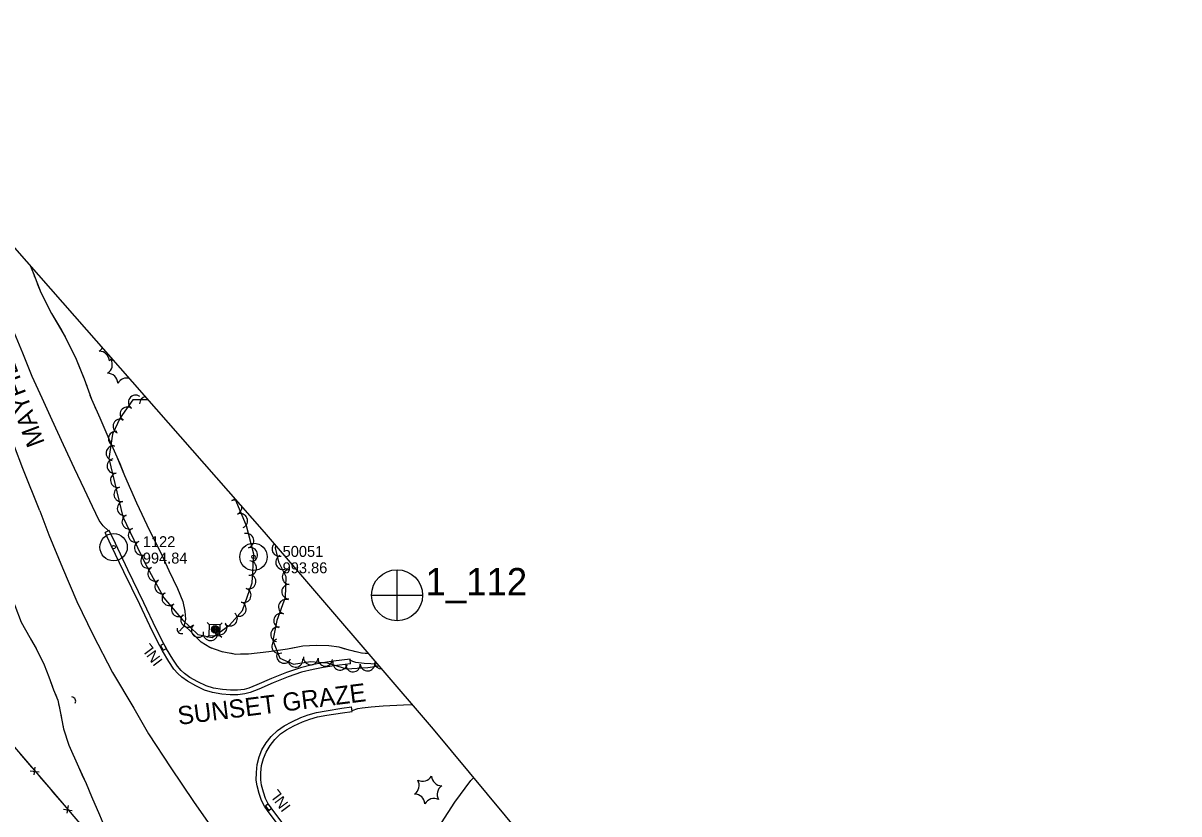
# Model space of a CAD drawing. Extents: x 353423 to 364002, y 127000 to 201942.
# Drawn here: x 357469 to 358103, y 135161 to 135595 of the extents above; entities that cross this region are included whole.
import ezdxf

# ---------------------------------------------------------------- set-up
doc = ezdxf.new("R2010")
doc.units = 0
for name, color, linetype in [('E_DTM_SlopeBottom', 7, 'Continuous'), ('E_DTM_SlopeTop', 7, 'Continuous'), ('E_FEN_Generic', 7, 'Continuous'), ('E_LAND_BrushLine', 7, 'Continuous'), ('E_RDWY_AsphConc', 7, 'Continuous'), ('E_RDWY_Gravel', 7, 'Continuous'), ('E_RW_IP', 7, 'Continuous'), ('E_SGN', 7, 'Continuous'), ('E_STRUCT_WingWall', 7, 'Continuous'), ('E_WTR_FlowLine', 7, 'Continuous')]:
    doc.layers.add(name, color=color, linetype=linetype)

msp = doc.modelspace()

# ---------------------------------------------------------------- linework, layer by layer
at = {"layer": 'E_DTM_SlopeBottom'}
for p, q in [((357475.25, 135186.72), (357474.67, 135182.53)), ((357472.68, 135184.73), (357477.56, 135184.03)), ((357490.82, 135163.59), (357495.7, 135162.88)), ((357493.39, 135165.57), (357492.8, 135161.39))]:
    msp.add_line(p, q, dxfattribs=at)
for points in [[(357545.67, 135250.88), (357547.42, 135251.84), (357545.98, 135254.47), (357544.23, 135253.51), (357545.67, 135250.88)], [(357447.21, 135217.01), (357483.92, 135174.33), (357519.83, 135132.37), (357549.54, 135096.93), (357579.24, 135062.41), (357597.79, 135040.52), (357621.03, 135013.52), (357648.32, 134981.45), (357673.52, 134950.39), (357705.77, 134910.59), (357734.92, 134872.77), (357758.85, 134841.87), (357790.03, 134802.64), (357817.81, 134767.3), (357845.11, 134732.58), (357868.77, 134701.15), (357900.84, 134659.37), (357938.33, 134610.02), (357968.56, 134569.24), (358003.7, 134521.89), (358046.03, 134465.14), (358085.2, 134412.11), (358092.67, 134402.56)], [(357466.75, 135194.3), (357473.24, 135186.75)], [(357477.53, 135181.76), (357483.92, 135174.33), (357484.91, 135173.17)], [(357484.91, 135173.17), (357491.39, 135165.61)], [(357603.55, 135162.89), (357605.14, 135164.1), (357603.33, 135166.49), (357601.74, 135165.28), (357603.55, 135162.89)]]:
    msp.add_lwpolyline(points, dxfattribs=at)
for centre, major_axis, ratio in [((357556.15, 135262.94), (-2.15, -2.29), 0.840612), ((357494.91, 135222.79), (2.45, 1.21), 0.880749)]:
    msp.add_ellipse(centre, major_axis=major_axis, ratio=ratio, start_param=5.356084, end_param=7.210314, dxfattribs=at)
at = {"layer": 'E_DTM_SlopeTop'}
for points in [[(357477.87, 135327.51), (357468.5, 135350.86), (357459.4, 135375.02), (357451.96, 135394.9), (357445.2, 135413.08), (357438.92, 135429.85), (357432.64, 135447.44), (357425.62, 135467.8), (357420.35, 135482.85), (357415.8, 135497.31), (357411.19, 135513.45), (357405.97, 135532.44), (357403.96, 135540.2)], [(357506.8, 135329.93), (357502.49, 135339.18), (357497.02, 135350.84), (357490.95, 135363.79), (357484.69, 135377.4), (357479.11, 135389.47), (357473.74, 135401.33), (357468.55, 135414.09), (357464.05, 135425.14), (357458.63, 135439.3), (357453.8, 135452.79), (357449.01, 135467.5), (357444.96, 135479.72), (357439.09, 135497.63), (357437.72, 135502.07)], [(357477.87, 135327.51), (357482.93, 135314.37), (357490.26, 135296.13), (357498.25, 135277.78), (357506.98, 135259.51), (357517.83, 135238.77), (357529.45, 135219.05), (357537.64, 135205.05), (357549.74, 135186.3), (357562.31, 135167.88), (357574.21, 135150.8)], [(357515.58, 135316.48), (357512.68, 135319.2), (357510.52, 135322.15), (357506.8, 135329.93)], [(357648.52, 135243.52), (357648.22, 135246), (357639.05, 135244.88), (357633.1, 135243.96), (357627.43, 135242.82), (357620.92, 135241.21), (357613.38, 135238.67), (357605.1, 135235.32), (357597.12, 135231.82), (357592.64, 135230.13), (357590, 135229.35), (357586.46, 135229), (357582.5, 135228.9), (357578.18, 135229.3), (357573.3, 135230.12), (357569.23, 135231.41), (357564.62, 135233.49), (357560.31, 135235.98), (357557.36, 135238.09), (357555.47, 135239.83), (357553.54, 135242.11), (357550.86, 135245.99), (357547.47, 135251.76), (357545.98, 135254.47), (357541.74, 135262.75), (357534.98, 135277.05), (357526.24, 135295.04), (357519.4, 135309.59), (357516.03, 135316.7), (357513.77, 135315.63)], [(357648.52, 135243.52), (357639.4, 135242.4), (357633.54, 135241.49), (357627.98, 135240.38), (357621.62, 135238.8), (357614.25, 135236.32), (357606.07, 135233.02), (357598.06, 135229.5), (357593.44, 135227.76), (357590.48, 135226.89), (357586.62, 135226.5), (357582.42, 135226.4), (357577.86, 135226.82), (357572.71, 135227.69), (357568.33, 135229.07), (357563.48, 135231.27), (357558.96, 135233.87), (357555.78, 135236.15), (357553.66, 135238.1), (357551.55, 135240.59), (357548.75, 135244.65), (357545.3, 135250.52), (357543.77, 135253.3), (357539.5, 135261.64), (357532.72, 135275.96), (357523.98, 135293.96), (357517.14, 135308.52), (357513.77, 135315.63)], [(357663.37, 135243.34), (357655.91, 135243.64), (357651.38, 135244.21), (357649.79, 135244.75), (357648.28, 135245.5)], [(357609.36, 135154.29), (357602.9, 135162.91), (357601.2, 135165.16), (357599.57, 135168.41), (357598.23, 135172.25), (357597.21, 135176.39), (357596.76, 135179.54), (357596.78, 135183.74), (357597.2, 135188.11), (357598.29, 135192.29), (357599.86, 135196.12), (357602.23, 135199.96), (357604.95, 135203.55), (357608.36, 135206.88), (357612, 135209.38), (357616.22, 135211.63), (357621.23, 135213.91), (357625.3, 135215.43), (357629.8, 135216.69), (357635.09, 135217.65), (357643.72, 135219.04), (357649.05, 135219.77)], [(357611.37, 135155.78), (357604.9, 135164.42), (357603.33, 135166.49), (357601.88, 135169.39), (357600.63, 135172.96), (357599.67, 135176.87), (357599.26, 135179.71), (357599.28, 135183.61), (357599.67, 135187.67), (357600.66, 135191.5), (357602.09, 135194.98), (357604.3, 135198.54), (357606.83, 135201.9), (357609.95, 135204.94), (357613.3, 135207.24), (357617.33, 135209.39), (357622.19, 135211.6), (357626.07, 135213.05), (357630.35, 135214.25), (357635.52, 135215.18), (357644.09, 135216.57), (357649.39, 135217.29), (357649.05, 135219.77)], [(357649.32, 135217.79), (357652.41, 135218.82), (357654.94, 135219.33), (357659.75, 135219.91), (357666.45, 135220.31), (357677.61, 135220.88), (357682.43, 135221.12)]]:
    msp.add_lwpolyline(points, dxfattribs=at)
at = {"layer": 'E_FEN_Generic'}
for points in [[(357537.46, 135388.44), (357528.94, 135388.51), (357522.05, 135378.66), (357517.81, 135369.7), (357515.71, 135356.25), (357523.4, 135324.19)], [(357591.41, 135319.18), (357585.21, 135334.04)], [(357523.4, 135324.19), (357535.46, 135299.01), (357546.02, 135279.73), (357556.27, 135267.56), (357564.65, 135259.58), (357572.46, 135257.89), (357582.05, 135264.74), (357589.12, 135272.81), (357594.56, 135288.04), (357595.47, 135303.71), (357591.41, 135319.18)], [(357607.47, 135308.5), (357607.12, 135307.12), (357608.99, 135299.47), (357612.91, 135291.43), (357612.52, 135279.96), (357608.05, 135267.19), (357605.87, 135256.26), (357609.58, 135246.5), (357617.09, 135243.33), (357626.47, 135244.82), (357635.7, 135244), (357646.18, 135240.75), (357658.02, 135241.43), (357664.19, 135242.38)]]:
    msp.add_lwpolyline(points, dxfattribs=at)
for centre, radius, start, end in [((357507.39, 135420.01), 5.72, 303.35301, 329.30958), ((357510.45, 135409.5), 5.72, 3.35301, 89.11792), ((357511.98, 135407.88), 5.72, 303.35301, 29.11792), ((357521.08, 135406.9), 5.72, 129.93766, 149.11792), ((357519.55, 135415.79), 5.72, 243.35302, 258.11991), ((357515.04, 135397.38), 5.72, 3.35301, 89.11792), ((357525.67, 135394.78), 5.72, 76.42006, 149.11792), ((357530.5, 135387.09), 4, 55.02536, 235.01004), ((357536.66, 135386.35), 4, 101.62826, 179.54787), ((357525.92, 135380.54), 4, 55.02536, 235.01004), ((357522.12, 135373.93), 4, 64.68038, 244.66506), ((357519.52, 135367.08), 4, 81.15437, 261.13905), ((357518.29, 135359.17), 4, 81.15437, 261.13905), ((357518.85, 135352.15), 4, 103.48303, 283.46771), ((357520.71, 135344.37), 4, 103.48303, 283.46771), ((357522.58, 135336.59), 4, 103.48303, 283.46771), ((357524.44, 135328.82), 4, 103.48303, 283.46771), ((357581.77, 135336.82), 4, 292.68269, 321.9768), ((357584.86, 135329.44), 4, 75.83555, 112.66737), ((357584.86, 135329.44), 4, 292.68269, 6.71168), ((357587.94, 135322.06), 4, 292.68269, 112.66737), ((357527.01, 135321.49), 4, 115.59606, 295.58074), ((357530.47, 135314.27), 4, 115.59606, 295.58074), ((357591.36, 135311.13), 4, 284.68971, 104.67439), ((357533.92, 135307.06), 4, 115.59606, 295.58074), ((357593.39, 135303.39), 4, 284.68971, 104.67439), ((357609.41, 135306.56), 4, 133.60206, 283.68759), ((357537.33, 135299.95), 4, 118.72596, 298.71064), ((357611.4, 135299.3), 4, 116.01251, 295.99719), ((357541.17, 135292.93), 4, 118.72596, 298.71064), ((357592.93, 135296.07), 4, 266.69177, 86.67645), ((357614.99, 135291.1), 4, 88.08831, 268.07299), ((357545.01, 135285.92), 4, 118.72596, 298.71064), ((357592.56, 135288.67), 4, 250.34324, 70.32792), ((357548.97, 135279.48), 4, 130.13405, 310.11873), ((357589.87, 135281.14), 4, 250.34324, 70.32792), ((357614.72, 135283.1), 4, 88.08831, 268.07299), ((357554.12, 135273.36), 4, 130.13405, 310.11873), ((357587.18, 135273.6), 4, 250.34324, 70.32792), ((357612.92, 135274.75), 4, 70.72919, 250.71386), ((357559.29, 135267.58), 4, 136.39178, 316.37646), ((357582.34, 135268.24), 4, 228.80783, 48.79251), ((357610.28, 135267.2), 4, 70.72919, 250.71386), ((357565.08, 135262.06), 4, 136.39178, 316.37646), ((357576.62, 135263.43), 4, 215.5309, 35.51558), ((357608.68, 135259.67), 4, 78.68925, 258.67393), ((357571.55, 135260.23), 4, 167.77165, 347.75633), ((357609.28, 135253.17), 4, 110.80671, 290.79139), ((357611.92, 135247.78), 4, 157.12989, 337.11456), ((357618.25, 135245.63), 4, 189.02829, 9.01297), ((357626.67, 135246.9), 4, 174.92417, 354.90885), ((357634.63, 135246.19), 4, 174.92417, 354.90885), ((357642.76, 135244), 4, 162.79187, 342.77655), ((357649.82, 135243.05), 4, 183.29731, 3.28198), ((357657.81, 135243.51), 4, 183.29731, 3.28198), ((357665.51, 135244.71), 4, 188.80536, 271.60415), ((357687.91, 135184.65), 5.72, 244.04908, 329.81399), ((357698.57, 135182.18), 5.72, 184.04908, 269.81399), ((357680.44, 135176.66), 5.72, 304.04907, 29.81398), ((357701.76, 135171.71), 5.72, 124.04908, 209.81399), ((357683.63, 135166.19), 5.72, 4.04907, 89.81398), ((357694.28, 135163.72), 5.72, 64.04907, 149.81398)]:
    msp.add_arc(centre, radius, start, end, dxfattribs=at)
at = {"layer": 'E_LAND_BrushLine'}
for centre, radius in [((357574.12, 135262.4), 2.02), ((357574.11, 135262.4), 1.52), ((357574.15, 135262.4), 1.01), ((357574.14, 135262.41), 0.502)]:
    msp.add_circle(centre, radius, dxfattribs=at)
at = {"layer": 'E_RDWY_AsphConc'}
for centre, radius in [((357518.42, 135307.56), 7.5), ((357518.42, 135307.56), 7.5), ((357518.42, 135307.56), 0.96), ((357518.42, 135307.56), 0.96), ((357595.19, 135302.21), 7.5), ((357595.19, 135302.21), 7.5), ((357595.19, 135302.21), 0.96), ((357595.19, 135302.21), 0.96)]:
    msp.add_circle(centre, radius, dxfattribs=at)
at = {"layer": 'E_RDWY_Gravel'}
for p, q in [((357673.96, 135295.17), (357673.9, 135267.32)), ((357673.96, 135295.17), (357673.9, 135267.32)), ((357660.05, 135281.14), (357687.96, 135281.13)), ((357660.05, 135281.14), (357687.96, 135281.13))]:
    msp.add_line(p, q, dxfattribs=at)
for points in [[(357601.28, 135315.73), (357411.32, 135532.15), (357294.84, 135659.48), (357179.75, 135781.25), (357068.54, 135895.11), (356982.55, 135983.65), (356882.34, 136082.01)], [(358332.15, 134382.33), (358183.85, 134581.8), (358077.08, 134725.09), (357967.65, 134869.51), (357852.14, 135017.13), (357694.09, 135207.52), (357601.28, 135315.73)]]:
    msp.add_lwpolyline(points, dxfattribs=at)
msp.add_circle((357674.01, 135281.15), 14, dxfattribs=at)
msp.add_circle((357674.01, 135281.15), 14, dxfattribs=at)
at = {"layer": 'E_SGN'}
for p, q in [((357570.84, 135265.03), (357569.8, 135266.11)), ((357577.92, 135265.95), (357576.83, 135264.91)), ((357570.71, 135259.03), (357569.63, 135258)), ((357577.75, 135257.83), (357576.71, 135258.91))]:
    msp.add_line(p, q, dxfattribs=at)
msp.add_lwpolyline([(357576.71, 135258.91), (357576.83, 135264.91), (357570.84, 135265.03), (357570.71, 135259.03)], close=True, dxfattribs=at)
at = {"layer": 'E_STRUCT_WingWall'}
for points in [[(357472.6, 135462.34), (357474.37, 135457.87), (357478.52, 135447.45), (357484.4, 135435.89), (357491.84, 135423.18), (357497.77, 135410.93), (357502.32, 135400.04), (357506.2, 135388.81), (357510.78, 135378.69), (357515.79, 135367.09), (357520.25, 135357.1), (357524.45, 135346.88), (357530.9, 135331.82)], [(357472.6, 135462.34), (357472.84, 135461.73)], [(357474.31, 135458.01), (357474.37, 135457.87), (357475.05, 135456.15)], [(357476.53, 135452.43), (357478.52, 135447.45), (357484.4, 135435.89), (357489.79, 135426.69)], [(357489.79, 135426.69), (357491.84, 135423.18), (357497.77, 135410.93), (357502.14, 135400.48)], [(357503.47, 135396.71), (357504.13, 135394.82)], [(357505.43, 135391.04), (357506.09, 135389.15)], [(357507.7, 135385.49), (357508.53, 135383.67)], [(357510.17, 135380.02), (357510.78, 135378.69), (357515.79, 135367.09), (357520.25, 135357.1), (357521.76, 135353.44)], [(357521.76, 135353.44), (357524.45, 135346.88), (357530.9, 135331.82)], [(357530.9, 135331.82), (357538.14, 135316.72), (357544.19, 135304.79), (357548.76, 135294.8), (357553.49, 135284.76), (357556.41, 135277.66), (357557.55, 135272.43), (357557.92, 135267.92), (357557.04, 135263.97)], [(357530.9, 135331.82), (357538.14, 135316.72), (357543.68, 135305.79)], [(357545.39, 135302.17), (357546.22, 135300.36)], [(357547.88, 135296.72), (357548.71, 135294.9)], [(357550.42, 135291.28), (357551.27, 135289.47)], [(357460.65, 135283.43), (357460.66, 135283.4), (357464.13, 135275.5), (357467.73, 135266.36), (357472.34, 135257.9), (357472.79, 135257.15)], [(357552.98, 135285.85), (357553.49, 135284.76), (357556.41, 135277.66), (357557.55, 135272.43), (357557.92, 135267.92), (357557.04, 135263.97)], [(357467.73, 135266.36), (357472.34, 135257.9), (357475.98, 135251.85), (357480.29, 135242.98), (357482.84, 135236.35), (357485.42, 135229.18), (357487.71, 135223.46), (357488.93, 135218.18), (357490.85, 135207.72), (357493.84, 135198.85), (357499.06, 135186.94), (357503.4, 135177.61), (357506.31, 135170.47), (357510.71, 135160.53), (357514.4, 135151.67), (357517.56, 135143.12), (357521.14, 135134.64), (357525.18, 135126.36), (357531.17, 135115.71), (357535.86, 135106.83), (357541.63, 135097.02), (357547.35, 135088.36), (357553.22, 135078.06)], [(357567.33, 135254.86), (357566.56, 135255.34), (357562, 135259.71), (357560.69, 135261.48), (357557.94, 135263.91), (357557.04, 135263.97), (357555.98, 135263.05), (357554.49, 135261.44)], [(357658.6, 135248.9), (357654.42, 135249.35), (357647.81, 135250.89), (357642.19, 135252.61), (357636.56, 135253.41), (357629.62, 135253.51), (357622.34, 135253.17), (357613.83, 135251.49), (357603.59, 135249.99), (357592.53, 135248.83), (357585.54, 135248.64), (357577.98, 135249.96), (357571.19, 135252.45), (357566.56, 135255.34), (357562, 135259.71), (357560.69, 135261.48), (357557.94, 135263.91), (357557.04, 135263.97), (357555.98, 135263.05), (357554.49, 135261.44)], [(357472.79, 135257.15), (357475.98, 135251.85), (357480.29, 135242.98), (357482.84, 135236.35), (357484.82, 135230.84)], [(357572.55, 135251.95), (357571.19, 135252.45), (357570.72, 135252.74)], [(357578.19, 135249.92), (357577.98, 135249.96), (357576.3, 135250.57)], [(357616.85, 135252.09), (357613.83, 135251.49), (357603.59, 135249.99), (357592.53, 135248.83), (357588.08, 135248.71)], [(357645.53, 135251.59), (357642.19, 135252.61), (357636.56, 135253.41), (357629.62, 135253.51), (357622.34, 135253.17), (357616.85, 135252.09)], [(357651.33, 135250.07), (357649.38, 135250.52)], [(357584.1, 135248.89), (357582.13, 135249.24)], [(357657.23, 135249.05), (357655.24, 135249.26)], [(357486.25, 135227.11), (357486.99, 135225.25)], [(357488.18, 135221.44), (357488.63, 135219.49)], [(357489.41, 135215.57), (357489.77, 135213.6)], [(357490.49, 135209.67), (357490.85, 135207.72), (357493.84, 135198.85), (357499.06, 135186.94), (357501.02, 135182.72)], [(357501.02, 135182.72), (357503.4, 135177.61), (357506.31, 135170.47), (357510.71, 135160.53), (357512.55, 135156.11)]]:
    msp.add_lwpolyline(points, dxfattribs=at)
at = {"layer": 'E_WTR_FlowLine'}
msp.add_lwpolyline([(357739.58, 135152.73), (357735.78, 135148.41), (357730.28, 135137.53), (357725.79, 135130.28), (357720.84, 135124.4), (357713.84, 135119.43), (357707.09, 135118.39), (357702.39, 135119.09), (357698.43, 135121.13), (357695.17, 135125.01), (357692.59, 135130.08), (357691.94, 135135.61), (357693.53, 135144.15), (357698.49, 135156.04), (357705.73, 135167.44), (357714.49, 135179.31), (357716.12, 135180.99)], dxfattribs=at)

# ---------------------------------------------------------------- texts
at = {"layer": 'E_DTM_SlopeBottom'}
for p in [(357545.67, 135245.16), (357615.95, 135165)]:
    msp.add_text('INL', height=6, rotation=126.83767, dxfattribs=at).set_placement(p)
at = {"layer": 'E_RDWY_AsphConc'}
for s, p in [('1122', (357534.42, 135307.56)), ('1122', (357534.42, 135307.56)), ('50051', (357611.19, 135302.21)), ('50051', (357611.19, 135302.21)), ('994.84', (357534.42, 135298.56)), ('994.84', (357534.42, 135298.56)), ('993.86', (357611.19, 135293.21)), ('993.86', (357611.19, 135293.21))]:
    msp.add_text(s, height=6, dxfattribs=at).set_placement(p)
at = {"layer": 'E_RDWY_Gravel'}
msp.add_text('1_112', height=15, dxfattribs=at).set_placement((357689.66, 135281.08))
msp.add_text('1_112', height=15, dxfattribs=at).set_placement((357689.66, 135281.08))
at = {"layer": 'E_RW_IP'}
for s, rotation, p in [('MAYFIELD WAY', 110.51624, (357480.74, 135364.88)), ('SUNSET GRAZE', 7.23889, (357554.23, 135209.86))]:
    msp.add_text(s, height=10, rotation=rotation, dxfattribs=at).set_placement(p)

doc.saveas('drawing.dxf')
